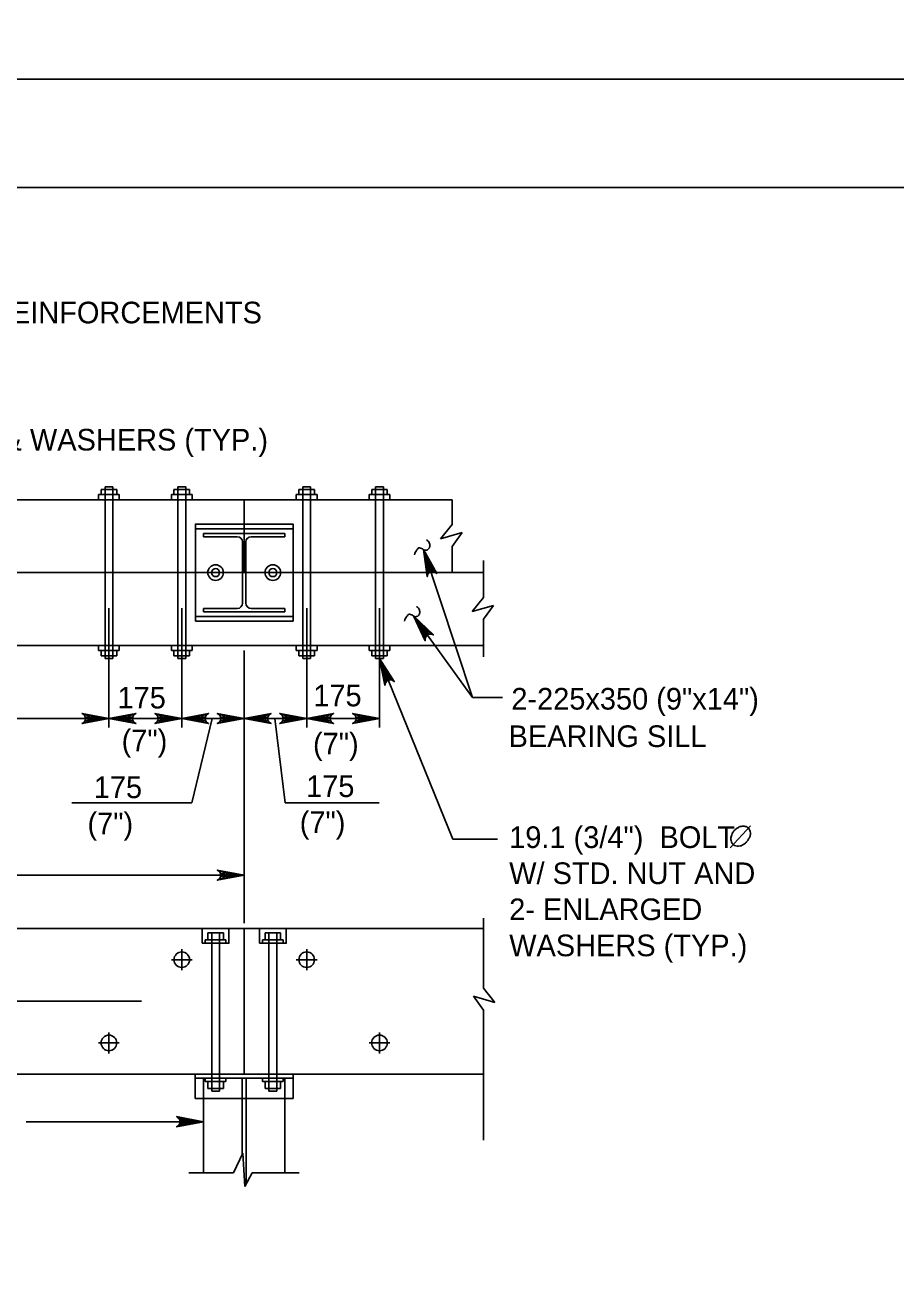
# Model space of a CAD drawing. Extents: x 635440 to 640306, y 296653 to 298484.
# Drawn here: x 639976.9 to 640097.6, y 297675.6 to 297849 of the extents above; entities that cross this region are included whole.
import ezdxf

# ---------------------------------------------------------------- set-up
doc = ezdxf.new("R2010")
doc.units = 0
for name, color, linetype in [('2', 7, 'Continuous'), ('3', 7, 'Continuous'), ('4', 7, 'Continuous'), ('5', 7, 'Continuous'), ('PLT-BNDY', 7, 'Continuous')]:
    doc.layers.add(name, color=color, linetype=linetype)

msp = doc.modelspace()

# ---------------------------------------------------------------- linework, layer by layer
at = {"layer": '2'}
msp.add_line((639316.46, 297826.46), (640102.46, 297826.46), dxfattribs=at)
at = {"layer": '3'}
for p, q in [((639987.47, 297784.61), (639989.63, 297784.61)), ((639987.47, 297783.89), (639987.47, 297784.61)), ((639988.01, 297784.97), (639989.09, 297784.97)), ((639988.01, 297784.97), (639988.01, 297761.18)), ((639989.09, 297784.97), (639989.09, 297761.18)), ((639989.63, 297783.89), (639989.63, 297784.61)), ((639997.56, 297784.61), (639999.73, 297784.61)), ((639997.56, 297783.89), (639997.56, 297784.61)), ((639998.1, 297784.97), (639999.19, 297784.97)), ((639998.1, 297784.97), (639998.1, 297761.18)), ((639999.19, 297784.97), (639999.19, 297761.18)), ((639999.73, 297783.89), (639999.73, 297784.61)), ((640014.87, 297784.61), (640017.03, 297784.61)), ((640014.87, 297783.89), (640014.87, 297784.61)), ((640015.41, 297784.97), (640016.49, 297784.97)), ((640015.41, 297784.97), (640015.41, 297761.18)), ((640016.49, 297784.97), (640016.49, 297761.18)), ((640017.03, 297783.89), (640017.03, 297784.61)), ((640024.96, 297784.61), (640027.12, 297784.61)), ((640024.96, 297783.89), (640024.96, 297784.61)), ((640025.5, 297784.97), (640026.58, 297784.97)), ((640025.5, 297784.97), (640025.5, 297761.18)), ((640026.58, 297784.97), (640026.58, 297761.18)), ((640027.12, 297783.89), (640027.12, 297784.61)), ((640036.1, 297783.16), (639882.85, 297783.16)), ((639987.11, 297783.89), (639989.99, 297783.89)), ((639987.11, 297783.16), (639987.11, 297783.89)), ((639989.99, 297783.16), (639989.99, 297783.89)), ((639997.2, 297783.89), (640000.09, 297783.89)), ((639997.2, 297783.16), (639997.2, 297783.89)), ((640000.09, 297783.16), (640000.09, 297783.89)), ((640007.29, 297783.16), (640007.29, 297773.07)), ((640014.51, 297783.89), (640017.39, 297783.89)), ((640014.51, 297783.16), (640014.51, 297783.89)), ((640017.39, 297783.16), (640017.39, 297783.89)), ((640024.6, 297783.89), (640027.48, 297783.89)), ((640024.6, 297783.16), (640024.6, 297783.89)), ((640027.48, 297783.16), (640027.48, 297783.89)), ((640036.1, 297779.72), (640036.1, 297783.16)), ((640000.53, 297779.14), (640014.06, 297779.14)), ((640036.1, 297779.72), (640034.51, 297777.77)), ((640012.94, 297778.51), (640001.65, 297778.51)), ((640001.65, 297778.51), (640001.65, 297778.04)), ((640001.65, 297778.04), (640006.34, 297778.04)), ((640007.06, 297777.32), (640007.06, 297768.83)), ((640007.53, 297768.83), (640007.53, 297777.32)), ((640008.25, 297778.04), (640012.94, 297778.04)), ((640012.94, 297778.04), (640012.94, 297778.51)), ((640034.51, 297777.77), (640037.49, 297778.62)), ((640037.49, 297778.62), (640036.1, 297776.7)), ((640036.1, 297773.07), (640036.1, 297776.7)), ((640040.46, 297769.63), (640040.46, 297774.76)), ((640040.46, 297773.07), (639878.49, 297773.07)), ((640040.46, 297769.63), (640038.87, 297767.68)), ((640038.87, 297767.68), (640041.85, 297768.52)), ((640041.85, 297768.52), (640040.46, 297766.61)), ((640000.53, 297767), (640014.06, 297767)), ((640006.34, 297768.11), (640001.65, 297768.11)), ((640001.65, 297768.11), (640001.65, 297767.64)), ((640001.65, 297767.64), (640012.94, 297767.64)), ((640012.94, 297768.11), (640008.25, 297768.11)), ((640012.94, 297767.64), (640012.94, 297768.11)), ((640040.46, 297761.4), (640040.46, 297766.61)), ((640040.46, 297762.98), (639878.49, 297762.98)), ((639987.11, 297762.98), (639987.11, 297762.26)), ((639987.11, 297762.26), (639989.99, 297762.26)), ((639987.47, 297762.26), (639987.47, 297761.54)), ((639987.47, 297761.54), (639989.63, 297761.54)), ((639989.63, 297762.26), (639989.63, 297761.54)), ((639989.99, 297762.98), (639989.99, 297762.26)), ((639997.2, 297762.98), (639997.2, 297762.26)), ((639997.2, 297762.26), (640000.09, 297762.26)), ((639997.56, 297762.26), (639997.56, 297761.54)), ((639997.56, 297761.54), (639999.73, 297761.54)), ((639999.73, 297762.26), (639999.73, 297761.54)), ((640000.09, 297762.98), (640000.09, 297762.26)), ((640014.51, 297762.98), (640014.51, 297762.26)), ((640014.51, 297762.26), (640017.39, 297762.26)), ((640014.87, 297762.26), (640014.87, 297761.54)), ((640014.87, 297761.54), (640017.03, 297761.54)), ((640017.03, 297762.26), (640017.03, 297761.54)), ((640017.39, 297762.98), (640017.39, 297762.26)), ((640024.6, 297762.98), (640024.6, 297762.26)), ((640024.6, 297762.26), (640027.48, 297762.26)), ((640024.96, 297762.26), (640024.96, 297761.54)), ((640024.96, 297761.54), (640027.12, 297761.54)), ((640027.12, 297762.26), (640027.12, 297761.54)), ((640027.48, 297762.98), (640027.48, 297762.26)), ((639988.01, 297761.18), (639989.09, 297761.18)), ((639998.1, 297761.18), (639999.19, 297761.18)), ((640015.41, 297761.18), (640016.49, 297761.18)), ((640025.5, 297761.18), (640026.58, 297761.18)), ((640040.46, 297725.2), (640040.46, 297715.47)), ((640040.46, 297723.76), (639878.49, 297723.76)), ((640007.29, 297723.76), (640007.29, 297703.57)), ((640001.89, 297721.72), (640001.89, 297722.17)), ((640004.77, 297722.17), (640001.89, 297722.17)), ((640002.25, 297722.17), (640002.25, 297723.16)), ((640004.41, 297723.16), (640002.25, 297723.16)), ((640002.79, 297723.16), (640002.79, 297701.2)), ((640003.87, 297723.16), (640003.87, 297701.2)), ((640004.41, 297722.17), (640004.41, 297723.16)), ((640004.77, 297721.72), (640004.77, 297722.17)), ((640009.82, 297721.72), (640009.82, 297722.17)), ((640012.7, 297722.17), (640009.82, 297722.17)), ((640010.18, 297722.17), (640010.18, 297723.16)), ((640012.34, 297723.16), (640010.18, 297723.16)), ((640010.72, 297723.16), (640010.72, 297701.2)), ((640011.8, 297723.16), (640011.8, 297701.2)), ((640012.34, 297722.17), (640012.34, 297723.16)), ((640012.7, 297721.72), (640012.7, 297722.17)), ((639998.64, 297720.87), (639998.64, 297717.99)), ((640015.95, 297720.87), (640015.95, 297717.99)), ((640000.09, 297719.43), (639997.2, 297719.43)), ((640017.39, 297719.43), (640014.51, 297719.43)), ((640040.46, 297715.47), (640042.04, 297713.52)), ((640039.06, 297714.37), (640040.46, 297712.45)), ((640042.04, 297713.52), (640039.06, 297714.37)), ((640040.46, 297712.45), (640040.46, 297694.4)), ((639989.99, 297707.89), (639987.11, 297707.89)), ((639988.55, 297709.34), (639988.55, 297706.45)), ((640027.48, 297707.89), (640024.6, 297707.89)), ((640026.04, 297709.34), (640026.04, 297706.45)), ((640040.46, 297703.57), (639878.49, 297703.57)), ((640000.52, 297703.57), (640000.52, 297700.19)), ((640014.07, 297703.01), (640000.52, 297703.01)), ((640001.65, 297703.01), (640001.65, 297700.19)), ((640001.89, 297703.01), (640001.89, 297702.55)), ((640001.89, 297702.55), (640004.77, 297702.55)), ((640002.25, 297702.55), (640002.25, 297701.56)), ((640004.41, 297702.55), (640004.41, 297701.56)), ((640004.77, 297703.01), (640004.77, 297702.55)), ((640007.01, 297703.01), (640007.01, 297692.47)), ((640007.58, 297703.01), (640007.58, 297688.36)), ((640009.82, 297703.01), (640009.82, 297702.55)), ((640009.82, 297702.55), (640012.7, 297702.55)), ((640010.18, 297702.55), (640010.18, 297701.56)), ((640012.34, 297702.55), (640012.34, 297701.56)), ((640012.7, 297703.01), (640012.7, 297702.55)), ((640012.94, 297703.01), (640012.94, 297700.19)), ((640014.07, 297703.57), (640014.07, 297700.19)), ((640002.25, 297701.56), (640004.41, 297701.56)), ((640002.79, 297701.2), (640003.87, 297701.2)), ((640010.18, 297701.56), (640012.34, 297701.56)), ((640010.72, 297701.2), (640011.8, 297701.2)), ((640014.07, 297700.19), (640000.52, 297700.19)), ((640001.65, 297700.19), (640001.65, 297689.91)), ((640012.94, 297700.19), (640012.94, 297689.91)), ((640005.81, 297689.91), (640007.1, 297692.64)), ((640007.1, 297692.64), (640007.38, 297687.99)), ((639999.64, 297689.91), (640005.81, 297689.91)), ((640007.38, 297687.99), (640008.4, 297689.91)), ((640008.4, 297689.91), (640014.93, 297689.91))]:
    msp.add_line(p, q, dxfattribs=at)
for points in [[(640000.53, 297766.35), (640014.06, 297766.35), (640014.06, 297779.8), (640000.53, 297779.8)], [(640001.49, 297721.72), (640005.18, 297721.72), (640005.18, 297723.75), (640001.49, 297723.75)], [(640009.42, 297721.72), (640013.11, 297721.72), (640013.11, 297723.75), (640009.42, 297723.75)]]:
    msp.add_lwpolyline(points, close=True, dxfattribs=at)
for centre, radius in [((640003.33, 297773.07), 1.08), ((640003.33, 297773.07), 0.56), ((640011.26, 297773.07), 1.08), ((640011.26, 297773.07), 0.56), ((639998.65, 297719.43), 1.08), ((640015.95, 297719.43), 1.08), ((639988.55, 297707.9), 1.08), ((640026.04, 297707.9), 1.08)]:
    msp.add_circle(centre, radius, dxfattribs=at)
for centre, start, end in [((640006.34, 297777.32), 0, 90), ((640008.25, 297777.32), 90, 180), ((640006.34, 297768.83), 270, 0), ((640008.25, 297768.83), 180, 270)]:
    msp.add_arc(centre, 0.72, start, end, dxfattribs=at)
at = {"layer": '4'}
for p, q in [((640032.15, 297776.26), (640038.92, 297755.76)), ((639988.55, 297768.15), (639988.55, 297751.61)), ((639998.64, 297768.15), (639998.64, 297751.61)), ((640015.95, 297768.15), (640015.95, 297751.61)), ((640026.04, 297768.15), (640026.04, 297751.61)), ((640030.76, 297767.06), (640038.92, 297755.76)), ((640007.29, 297762.26), (640007.29, 297724.48)), ((640038.92, 297755.76), (640043.09, 297755.76)), ((639959.47, 297752.85), (640026.04, 297752.85)), ((640000.03, 297741.18), (640002.85, 297752.85)), ((640012.96, 297741.18), (640011.54, 297752.85)), ((639983.43, 297741.18), (640000.03, 297741.18)), ((640012.96, 297741.18), (640026.01, 297741.18)), ((640036.18, 297736.11), (640042.41, 297736.11)), ((640007.3, 297731.15), (639901.5, 297731.15)), ((639993.05, 297713.66), (639917.22, 297713.66))]:
    msp.add_line(p, q, dxfattribs=at)
for points in [[(640032.15, 297776.26), (640033.98, 297772.94), (640033.7, 297773.15), (640033.42, 297773.22), (640033.17, 297773.18), (640032.94, 297773.06), (640032.75, 297772.84), (640032.65, 297772.51), (640032.15, 297776.26), (640032.75, 297772.84), (640032.94, 297773.06), (640032.15, 297776.26), (640033.17, 297773.18), (640033.42, 297773.22), (640032.15, 297776.26), (640033.7, 297773.15)], [(640030.76, 297767.06), (640033.51, 297764.44), (640033.18, 297764.56), (640032.89, 297764.53), (640032.66, 297764.42), (640032.49, 297764.24), (640032.37, 297763.98), (640032.38, 297763.63), (640030.76, 297767.06), (640032.37, 297763.98), (640032.49, 297764.24), (640030.76, 297767.06), (640032.66, 297764.42), (640032.89, 297764.53), (640030.76, 297767.06), (640033.18, 297764.56)], [(640026.04, 297761.18), (640036.18, 297736.11)], [(640026.04, 297761.18), (640028.09, 297757.98), (640027.79, 297758.18), (640027.51, 297758.22), (640027.26, 297758.16), (640027.04, 297758.03), (640026.87, 297757.8), (640026.79, 297757.46), (640026.04, 297761.18), (640026.87, 297757.8), (640027.04, 297758.03), (640026.04, 297761.18), (640027.26, 297758.16), (640027.51, 297758.22), (640026.04, 297761.18), (640027.79, 297758.18)], [(639988.55, 297752.85), (639984.82, 297752.15), (639985.11, 297752.35), (639985.26, 297752.6), (639985.3, 297752.85), (639985.26, 297753.1), (639985.11, 297753.35), (639984.82, 297753.55), (639988.55, 297752.85), (639985.11, 297753.35), (639985.26, 297753.1), (639988.55, 297752.85), (639985.3, 297752.85), (639985.26, 297752.6), (639988.55, 297752.85), (639985.11, 297752.35)], [(639988.55, 297752.85), (639992.28, 297752.15), (639991.99, 297752.35), (639991.85, 297752.6), (639991.8, 297752.85), (639991.85, 297753.1), (639991.99, 297753.35), (639992.28, 297753.55), (639988.55, 297752.85), (639991.99, 297753.35), (639991.85, 297753.1), (639988.55, 297752.85), (639991.8, 297752.85), (639991.85, 297752.6), (639988.55, 297752.85), (639991.99, 297752.35)], [(639998.64, 297752.85), (639994.92, 297752.15), (639995.2, 297752.35), (639995.35, 297752.6), (639995.39, 297752.85), (639995.35, 297753.1), (639995.2, 297753.35), (639994.92, 297753.55), (639998.64, 297752.85), (639995.2, 297753.35), (639995.35, 297753.1), (639998.64, 297752.85), (639995.39, 297752.85), (639995.35, 297752.6), (639998.64, 297752.85), (639995.2, 297752.35)], [(639998.64, 297752.85), (640002.37, 297752.15), (640002.09, 297752.35), (640001.94, 297752.6), (640001.89, 297752.85), (640001.94, 297753.1), (640002.09, 297753.35), (640002.37, 297753.55), (639998.64, 297752.85), (640002.09, 297753.35), (640001.94, 297753.1), (639998.64, 297752.85), (640001.89, 297752.85), (640001.94, 297752.6), (639998.64, 297752.85), (640002.09, 297752.35)], [(640007.29, 297752.85), (640003.57, 297752.15), (640003.85, 297752.35), (640004, 297752.6), (640004.04, 297752.85), (640004, 297753.1), (640003.85, 297753.35), (640003.57, 297753.55), (640007.29, 297752.85), (640003.85, 297753.35), (640004, 297753.1), (640007.29, 297752.85), (640004.04, 297752.85), (640004, 297752.6), (640007.29, 297752.85), (640003.85, 297752.35)], [(640007.29, 297752.85), (640011.02, 297752.15), (640010.74, 297752.35), (640010.59, 297752.6), (640010.55, 297752.85), (640010.59, 297753.1), (640010.74, 297753.35), (640011.02, 297753.55), (640007.29, 297752.85), (640010.74, 297753.35), (640010.59, 297753.1), (640007.29, 297752.85), (640010.55, 297752.85), (640010.59, 297752.6), (640007.29, 297752.85), (640010.74, 297752.35)], [(640015.95, 297752.85), (640012.22, 297752.15), (640012.51, 297752.35), (640012.65, 297752.6), (640012.7, 297752.85), (640012.65, 297753.1), (640012.51, 297753.35), (640012.22, 297753.55), (640015.95, 297752.85), (640012.51, 297753.35), (640012.65, 297753.1), (640015.95, 297752.85), (640012.7, 297752.85), (640012.65, 297752.6), (640015.95, 297752.85), (640012.51, 297752.35)], [(640015.95, 297752.85), (640019.68, 297752.15), (640019.39, 297752.35), (640019.24, 297752.6), (640019.2, 297752.85), (640019.24, 297753.1), (640019.39, 297753.35), (640019.68, 297753.55), (640015.95, 297752.85), (640019.39, 297753.35), (640019.24, 297753.1), (640015.95, 297752.85), (640019.2, 297752.85), (640019.24, 297752.6), (640015.95, 297752.85), (640019.39, 297752.35)], [(640026.04, 297752.85), (640022.31, 297752.15), (640022.6, 297752.35), (640022.75, 297752.6), (640022.79, 297752.85), (640022.75, 297753.1), (640022.6, 297753.35), (640022.31, 297753.55), (640026.04, 297752.85), (640022.6, 297753.35), (640022.75, 297753.1), (640026.04, 297752.85), (640022.79, 297752.85), (640022.75, 297752.6), (640026.04, 297752.85), (640022.6, 297752.35)], [(640007.29, 297731.14), (640003.57, 297730.44), (640003.85, 297730.64), (640004, 297730.89), (640004.04, 297731.14), (640004, 297731.39), (640003.85, 297731.64), (640003.57, 297731.84), (640007.29, 297731.14), (640003.85, 297731.64), (640004, 297731.39), (640007.29, 297731.14), (640004.04, 297731.14), (640004, 297730.89), (640007.29, 297731.14), (640003.85, 297730.64)], [(640001.65, 297696.98), (639997.92, 297697.68), (639998.06, 297697.58), (639998.21, 297697.48), (639998.28, 297697.36), (639998.36, 297697.23), (639998.38, 297697.11), (639998.4, 297696.98), (639998.38, 297696.86), (639998.36, 297696.73), (639998.28, 297696.61), (639998.21, 297696.48), (639998.06, 297696.38), (639997.92, 297696.28), (640001.65, 297696.98), (639998.06, 297696.38), (639998.21, 297696.48), (640001.65, 297696.98), (639998.28, 297696.61), (639998.36, 297696.73), (640001.65, 297696.98), (639998.38, 297696.86), (639998.4, 297696.98), (640001.65, 297696.98), (639998.38, 297697.11), (639998.36, 297697.23), (640001.65, 297696.98), (639998.28, 297697.36), (639998.21, 297697.48), (640001.65, 297696.98), (639998.06, 297697.58)], [(640001.65, 297696.98), (639977.1, 297696.98)]]:
    msp.add_lwpolyline(points, dxfattribs=at)
for points in [[(640026.04, 297761.18), (640026.92, 297758.35), (640027.37, 297758.53)], [(639985.67, 297753.33), (639985.67, 297752.36), (639988.55, 297752.85)], [(639991.44, 297753.33), (639991.44, 297752.36), (639988.55, 297752.85)], [(639995.76, 297753.33), (639995.76, 297752.36), (639998.64, 297752.85)], [(640001.53, 297753.33), (640001.53, 297752.36), (639998.64, 297752.85)], [(640004.41, 297753.33), (640004.41, 297752.36), (640007.29, 297752.85)], [(640010.18, 297753.33), (640010.18, 297752.36), (640007.29, 297752.85)], [(640013.06, 297753.33), (640013.06, 297752.36), (640015.95, 297752.85)], [(640018.83, 297753.33), (640018.83, 297752.36), (640015.95, 297752.85)], [(640023.16, 297753.33), (640023.16, 297752.36), (640026.04, 297752.85)], [(640004.41, 297731.63), (640004.41, 297730.66), (640007.29, 297731.14)]]:
    msp.add_lwpolyline(points, close=True, dxfattribs=at)
for centre, radius, start, end in [((640032.05, 297776.72), 1.01, 39.8006, 60.652), ((640032.3, 297776.93), 0.677, 14.2351, 39.8006), ((640031.21, 297776.65), 1.81, 5.7096, 14.2351), ((640033.03, 297774.85), 2.27, 153.439, 161.9608), ((640032.81, 297774.96), 2.02, 144.4201, 153.439), ((640034.43, 297773.8), 4.02, 138.3715, 144.4201), ((640031.54, 297776.37), 0.151, 106.7241, 138.3715), ((640031.55, 297776.34), 0.18, 77.4691, 106.7241), ((640031.17, 297774.64), 1.92, 68.5955, 77.4691), ((640031.61, 297775.75), 0.729, 48.0647, 68.5955), ((640032.47, 297776.71), 0.556, 228.0647, 251.6054), ((640032.44, 297776.62), 0.461, 251.6054, 287.1056), ((640032.4, 297776.72), 0.568, 287.1056, 318.9992), ((640032.22, 297776.88), 0.816, 318.9992, 333.439), ((640032.44, 297776.77), 0.571, 333.439, 350.7201), ((640032.42, 297776.78), 0.587, 350.7201, 5.7096), ((640030.66, 297767.51), 1.01, 39.8006, 60.652), ((640031.64, 297765.65), 2.27, 153.439, 161.9608), ((640031.42, 297765.75), 2.02, 144.4201, 153.439), ((640033.04, 297764.59), 4.02, 138.3715, 144.4201), ((640030.15, 297767.16), 0.151, 106.7241, 138.3715), ((640030.16, 297767.13), 0.18, 77.4691, 106.7241), ((640029.78, 297765.43), 1.92, 68.5955, 77.4691), ((640030.22, 297766.55), 0.729, 48.0647, 68.5955), ((640031.08, 297767.5), 0.556, 228.0647, 251.6054), ((640031.05, 297767.41), 0.461, 251.6054, 287.1056), ((640031.02, 297767.51), 0.568, 287.1056, 318.9992), ((640030.91, 297767.73), 0.677, 14.2351, 39.8006), ((640030.83, 297767.68), 0.816, 318.9992, 333.439), ((640031.05, 297767.57), 0.571, 333.439, 350.7201), ((640029.82, 297767.45), 1.81, 5.7096, 14.2351), ((640031.03, 297767.57), 0.587, 350.7201, 5.7096)]:
    msp.add_arc(centre, radius, start, end, dxfattribs=at)
at = {"layer": '5'}
msp.add_line((640074.64, 297734.91), (640077.44, 297737.98), dxfattribs=at)
msp.add_spline([(640077.15, 297737.67), (640076.93, 297737.85), (640076.71, 297737.91), (640076.44, 297737.93), (640076.28, 297737.93), (640076.01, 297737.87), (640075.77, 297737.76), (640075.59, 297737.66), (640075.26, 297737.39), (640075, 297737.06), (640074.85, 297736.74), (640074.76, 297736.45), (640074.73, 297736.18), (640074.76, 297735.95), (640074.87, 297735.62), (640074.99, 297735.45), (640075.23, 297735.27), (640075.59, 297735.18), (640076, 297735.19), (640076.53, 297735.43), (640076.91, 297735.76), (640077.19, 297736.16), (640077.38, 297736.57), (640077.44, 297737.03), (640077.36, 297737.33), (640077.16, 297737.67)], degree=3, dxfattribs=at)
at = {"layer": 'PLT-BNDY'}
for points in [[(639276.46, 298435.46), (640117.46, 298435.46), (640117.46, 297841.46), (639276.46, 297841.46)], [(639276.46, 297841.46), (640117.46, 297841.46), (640117.46, 297247.46), (639276.46, 297247.46)]]:
    msp.add_lwpolyline(points, close=True, dxfattribs=at)

# ---------------------------------------------------------------- texts
at = {"layer": '4'}
for s, p in [('SEE BC-757M FOR STANDARD STEEL PILE TIP REINFORCEMENTS', (639881.12, 297807.61)), ('12.7 (1/2")  BOLT W/ STD. NUT & WASHERS (TYP.)', (639915.77, 297789.99))]:
    msp.add_text(s, height=3.0001, dxfattribs=at).set_placement(p)
at = {"layer": '5'}
for s, height, p in [('175', 3, (639989.74, 297754.24)), ('175', 3, (640016.87, 297754.54)), ('2-225x350 (9"x14")', 3.0001, (640044.31, 297754.09)), ('(7")', 3, (639990.31, 297748.32)), ('(7")', 3, (640016.83, 297747.87)), ('BEARING SILL', 3.0001, (640043.92, 297748.9)), ('175', 3, (639986.45, 297741.82)), ('175', 3, (640015.87, 297741.97)), ('(7")', 3, (639985.58, 297736.82)), ('(7")', 3, (640014.99, 297736.97)), ('19.1 (3/4")  BOLT', 3.0001, (640044.01, 297734.91)), ('W/ STD. NUT AND', 3.0001, (640044.01, 297729.91)), ('2- ENLARGED', 3.0001, (640044.01, 297724.91)), ('WASHERS (TYP.)', 3.0001, (640044.01, 297719.91))]:
    msp.add_text(s, height=height, dxfattribs=at).set_placement(p)

doc.saveas('drawing.dxf')
